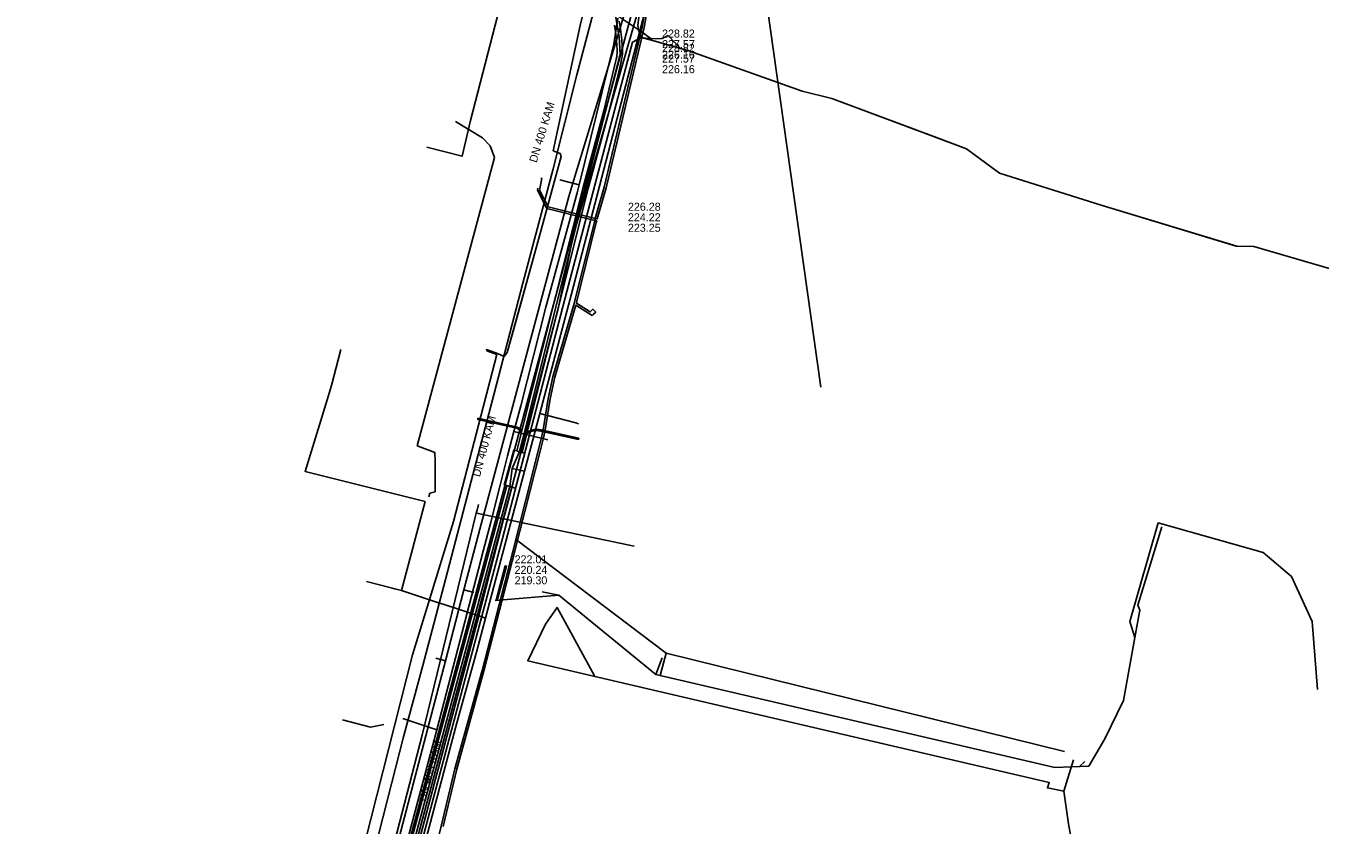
# Model space of a CAD drawing. Extents: x -600309 to -598967, y -1161267 to -1160292.
# Drawn here: x -600090.8 to -599961.4, y -1161074.5 to -1160994.7 of the extents above; entities that cross this region are included whole.
import ezdxf

# ---------------------------------------------------------------- set-up
doc = ezdxf.new("R2010")
doc.units = 0
for name, color, linetype in [('Vrstva 1', 7, 'Continuous'), ('Vrstva 10', 7, 'Continuous'), ('Vrstva 12', 7, 'Continuous'), ('Vrstva 13', 7, 'Continuous'), ('Vrstva 14', 7, 'Continuous'), ('Vrstva 19', 7, 'Continuous'), ('Vrstva 3', 7, 'Continuous'), ('Vrstva 42', 7, 'Continuous'), ('Vrstva 51', 7, 'Continuous'), ('Vrstva 55', 7, 'Continuous'), ('Vrstva 58', 7, 'Continuous'), ('Vrstva 9', 7, 'Continuous')]:
    doc.layers.add(name, color=color, linetype=linetype)

msp = doc.modelspace()

# ---------------------------------------------------------------- linework, layer by layer
at = {"layer": 'Vrstva 1'}
for p, q in [((-600043.85, -1161052.08), (-600037.48, -1161051.56)), ((-600027.14, -1161057.81), (-600027.79, -1161059.49)), ((-599984.91, -1161068.16), (-599985.46, -1161068.69))]:
    msp.add_line(p, q, dxfattribs=at)
for points in [[(-599977.21, -1161044.71), (-599979.61, -1161052.56), (-599979.39, -1161053.04), (-599979.88, -1161055.77), (-599981.03, -1161062.08), (-599982.9, -1161065.91), (-599984.5, -1161068.63), (-599987.88, -1161068.78)], [(-599977.56, -1161044.31), (-599980.39, -1161054.17), (-599979.88, -1161055.77)], [(-599977.56, -1161044.31), (-599967.08, -1161047.29), (-599964.22, -1161049.69), (-599962.16, -1161054.18), (-599961.65, -1161060.96)], [(-600041.81, -1161045.97), (-600026.74, -1161057.33)], [(-599987.88, -1161068.78), (-600027.79, -1161059.49), (-600037.48, -1161051.56), (-600039.16, -1161051.22)], [(-599986.93, -1161067.18), (-600026.74, -1161057.33), (-600027.35, -1161059.59)]]:
    msp.add_lwpolyline(points, dxfattribs=at)
at = {"layer": 'Vrstva 10'}
for points in [[(-600031.44, -1160994.21), (-600031.31, -1160995.01), (-600031.24, -1160995.56), (-600031.19, -1160996.08), (-600031.14, -1160996.71), (-600031.12, -1160997.09), (-600031.12, -1160997.45), (-600031.15, -1160997.79), (-600031.2, -1160998.05), (-600031.28, -1160998.41), (-600031.49, -1160999.26), (-600032.49, -1161003.31), (-600034.56, -1161010.94), (-600040.65, -1161035.27)], [(-600041.18, -1161035.11), (-600035.05, -1161010.81), (-600032.99, -1161003.18), (-600031.73, -1160998), (-600031.69, -1160997.79), (-600031.67, -1160997.61), (-600031.65, -1160997.4), (-600031.65, -1160997.12), (-600031.68, -1160996.59), (-600031.75, -1160995.86), (-600031.82, -1160995.23), (-600031.91, -1160994.6)], [(-600041.22, -1161035.27), (-600041.29, -1161035.17), (-600041.38, -1161035.07), (-600041.47, -1161034.99), (-600041.57, -1161034.93), (-600041.68, -1161034.88), (-600041.83, -1161034.84), (-600045.59, -1161034), (-600045.56, -1161033.88), (-600041.76, -1161034.73), (-600041.67, -1161034.76), (-600041.57, -1161034.8), (-600041.47, -1161034.85), (-600041.37, -1161034.92), (-600041.29, -1161034.99), (-600041.23, -1161035.05), (-600041.18, -1161035.11)], [(-600041.22, -1161035.27), (-600041.69, -1161037.14)], [(-600041.18, -1161035.11), (-600041.22, -1161035.27)], [(-600040.69, -1161035.45), (-600041.15, -1161037.29)], [(-600040.65, -1161035.27), (-600040.56, -1161035.22), (-600040.49, -1161035.18), (-600040.36, -1161035.12), (-600040.26, -1161035.08), (-600040.11, -1161035.04), (-600039.97, -1161035.01), (-600039.78, -1161035), (-600039.61, -1161035), (-600039.44, -1161035.01), (-600039.26, -1161035.05), (-600035.48, -1161035.88), (-600035.5, -1161036), (-600039.28, -1161035.17), (-600039.5, -1161035.13), (-600039.65, -1161035.11), (-600039.81, -1161035.12), (-600039.95, -1161035.13), (-600040.1, -1161035.16), (-600040.24, -1161035.2), (-600040.36, -1161035.25), (-600040.49, -1161035.32), (-600040.63, -1161035.4), (-600040.69, -1161035.45)], [(-600040.65, -1161035.27), (-600040.69, -1161035.45)], [(-600042.69, -1161040.61), (-600042.93, -1161040.55), (-600041.98, -1161037.06), (-600041.69, -1161037.14)], [(-600041.15, -1161037.29), (-600040.87, -1161037.36), (-600041.82, -1161040.85), (-600042.17, -1161040.75)], [(-600041.69, -1161037.14), (-600041.15, -1161037.29)], [(-600042.69, -1161040.61), (-600057.36, -1161095.18)], [(-600056.03, -1161092.25), (-600042.17, -1161040.75)], [(-600042.17, -1161040.75), (-600042.69, -1161040.61)]]:
    msp.add_lwpolyline(points, dxfattribs=at)
at = {"layer": 'Vrstva 12'}
for points in [[(-600043.68, -1160978.69), (-600042.2, -1160978.63), (-600040.08, -1160980.15), (-600037.91, -1160982.16), (-600035.99, -1160984.33), (-600034.76, -1160986.23), (-600033.32, -1160988.83), (-600032.31, -1160991.57), (-600031.79, -1160993.86), (-600031.46, -1160995.79), (-600031.35, -1160997.53), (-600034.77, -1161010.79), (-600040.91, -1161035.28)], [(-600043.68, -1160978.69), (-600043.44, -1160979.07), (-600042.24, -1160979.5), (-600041.12, -1160980.24), (-600040.61, -1160980.8), (-600040.56, -1160981.37), (-600041.37, -1160986.58), (-600041.69, -1160987.52), (-600041.65, -1160988.13), (-600041.43, -1160988.67), (-600040.85, -1160989.04), (-600038.62, -1160989.87), (-600036.42, -1160990.73), (-600035.34, -1160991.15), (-600029.24, -1160995.25), (-600028.25, -1160995.97)], [(-600026.4, -1160984.11), (-600029.09, -1160994.06), (-600036.22, -1161021.44), (-600039.39, -1161033.4)], [(-600029.65, -1160984.05), (-600029.66, -1160993.48), (-600036.06, -1161015.67)], [(-600059.1, -1161105.42), (-600057.33, -1161099.71), (-600052.22, -1161080.05), (-600043.12, -1161045.88), (-600036.84, -1161021.84), (-600030.11, -1160996.32), (-600029.25, -1160995.86), (-600029.2, -1160995.83), (-600029.06, -1160995.87)], [(-600029.06, -1160995.87), (-600028.25, -1160995.97)], [(-600029.06, -1160995.87), (-600027.64, -1160996.29)], [(-600028.25, -1160995.97), (-600027.14, -1160995.93), (-600026.55, -1160995.65)], [(-600027.64, -1160996.29), (-600025.31, -1160996.96)], [(-600026.55, -1160995.65), (-600025.31, -1160996.96)], [(-600025.31, -1160996.96), (-600024.49, -1160997.19), (-600013.15, -1161001.19), (-600010.18, -1161001.93), (-600000, -1161005.73)], [(-600000, -1161005.73), (-599996.73, -1161006.95), (-599993.43, -1161009.4), (-599983.25, -1161012.6), (-599969.78, -1161016.68), (-599967.99, -1161016.73), (-599951.06, -1161021.65)], [(-600036.06, -1161015.67), (-600037.52, -1161022.79)], [(-600037.52, -1161022.79), (-600040.21, -1161033.19), (-600041.71, -1161039)], [(-600059.26, -1161027.01), (-600060.19, -1161030.62), (-600060.19, -1161030.62)], [(-600060.19, -1161030.62), (-600060.64, -1161032.04)], [(-600060.64, -1161032.04), (-600062.85, -1161039.19), (-600050.85, -1161042.19), (-600053.22, -1161051.07)], [(-600039.39, -1161033.4), (-600040.92, -1161039.17)], [(-600039.39, -1161033.4), (-600035.79, -1161034.35), (-600035.5, -1161034.42)], [(-600040.91, -1161035.28), (-600040.95, -1161035.43), (-600041.42, -1161037.21), (-600042.14, -1161038.9)], [(-600042.14, -1161038.9), (-600042.37, -1161040.7), (-600056.37, -1161092.5)], [(-600040.92, -1161039.17), (-600044.4, -1161052.31)], [(-600042.91, -1161043.6), (-600041.71, -1161039)], [(-600041.71, -1161039), (-600042.14, -1161038.9)], [(-600040.92, -1161039.17), (-600041.71, -1161039)], [(-600045.49, -1161053.6), (-600042.91, -1161043.6)], [(-600053.22, -1161051.07), (-600056.71, -1161050.2)], [(-600053.22, -1161051.07), (-600054.18, -1161050.84)], [(-600049.41, -1161052.34), (-600053.22, -1161051.07)], [(-600045.49, -1161053.6), (-600049.04, -1161052.46), (-600049.41, -1161052.34)], [(-600044.4, -1161052.31), (-600044.81, -1161053.86)], [(-600046.41, -1161057.16), (-600045.49, -1161053.6)], [(-600044.81, -1161053.86), (-600045.23, -1161053.68), (-600045.49, -1161053.6)], [(-599986.99, -1161071.14), (-599988.63, -1161070.8), (-599988.45, -1161070.27), (-600040.59, -1161058.11), (-600038.8, -1161054.44), (-600037.66, -1161052.78), (-600033.92, -1161059.61)], [(-600044.81, -1161053.86), (-600045.71, -1161057.24)], [(-600057.04, -1161097.08), (-600056.59, -1161095.37), (-600052.51, -1161080.09), (-600046.41, -1161057.16)], [(-600045.71, -1161057.24), (-600047.69, -1161064.29)], [(-600047.69, -1161064.29), (-600050.88, -1161076.37)], [(-599993.43, -1161098.21), (-599989.39, -1161096.36), (-599989.95, -1161091.34), (-599988.9, -1161085.87), (-599985.83, -1161078.22), (-599986.53, -1161074.4), (-599986.99, -1161071.14), (-599986.04, -1161068.01)]]:
    msp.add_lwpolyline(points, dxfattribs=at)
at = {"layer": 'Vrstva 13'}
msp.add_line((-600059.09, -1161064.01), (-600056.3, -1161064.75), dxfattribs=at)
for points in [[(-600045.1, -1161005.86), (-600047.82, -1161004.25)], [(-600044.34, -1161006.65), (-600045.1, -1161005.86)], [(-600043.92, -1161007.82), (-600044.34, -1161006.65)], [(-600051.64, -1161036.63), (-600043.92, -1161007.82)], [(-600050.3, -1161037.14), (-600051.64, -1161036.63)], [(-600049.85, -1161037.9), (-600049.86, -1161037.56), (-600049.87, -1161037.3), (-600049.87, -1161037.3), (-600050.3, -1161037.14)], [(-600049.85, -1161041.23), (-600049.85, -1161037.9)], [(-600050.48, -1161041.73), (-600050.37, -1161041.36)], [(-600049.85, -1161041.23), (-600050.37, -1161041.36)], [(-600056.89, -1161087.82), (-600051.15, -1161065.54), (-600045.73, -1161043.35), (-600045.64, -1161043.05), (-600045.52, -1161042.51)], [(-600045.73, -1161043.35), (-600045.54, -1161043.38), (-600029.94, -1161046.64)], [(-600054.97, -1161064.46), (-600056.3, -1161064.75)]]:
    msp.add_lwpolyline(points, dxfattribs=at)
at = {"layer": 'Vrstva 14'}
msp.add_lwpolyline([(-600016.69, -1160992.47), (-600011.3, -1161030.79)], dxfattribs=at)
at = {"layer": 'Vrstva 19'}
for points in [[(-600031.59, -1160993.91), (-600031.97, -1160996.52), (-600035.46, -1161010.57), (-600035.64, -1161011.35), (-600036.36, -1161013.92), (-600038.78, -1161022.78), (-600041.29, -1161032.64), (-600041.96, -1161035.19), (-600042.6, -1161037.64), (-600043.33, -1161040.55), (-600044.27, -1161044.26), (-600045.03, -1161047.16), (-600049.68, -1161065), (-600055.94, -1161088.51), (-600056.64, -1161091.12), (-600056.71, -1161091.4), (-600058.64, -1161091.06), (-600058.68, -1161091.18), (-600060.5, -1161096.9), (-600064.35, -1161107.29), (-600065.37, -1161110.11), (-600066, -1161111.68)], [(-600035.46, -1161010.57), (-600037.39, -1161010.07)], [(-600041.96, -1161035.19), (-600038.59, -1161036.03)], [(-600049.68, -1161065), (-600053.07, -1161063.88)]]:
    msp.add_lwpolyline(points, dxfattribs=at)
at = {"layer": 'Vrstva 3'}
msp.add_lwpolyline([(-600042.83, -1161048.61), (-600042.7, -1161048.64), (-600043.63, -1161052.08), (-600043.73, -1161052.05)], close=True, dxfattribs=at)
at = {"layer": 'Vrstva 42'}
for points in [[(-600055.24, -1161096.36), (-600051.73, -1161084.91), (-600049.24, -1161074.61), (-600047.87, -1161068.89), (-600045.15, -1161059.06), (-600042.05, -1161047.06), (-600039.55, -1161037.13), (-600039.22, -1161035.81), (-600039.06, -1161035.03), (-600038.54, -1161031.92), (-600038.08, -1161029.73), (-600035.93, -1161022.41), (-600033.88, -1161014.11), (-600033.86, -1161014.01), (-600033.83, -1161013.92), (-600032.94, -1161010.81), (-600029.15, -1160994.81), (-600028.25, -1160989.71), (-600028.21, -1160989.2), (-600028.27, -1160988.65)], [(-600039.28, -1161009.91), (-600039.19, -1161009.93), (-600039.4, -1161011.08), (-600038.54, -1161012.76), (-600033.83, -1161013.92), (-600033.73, -1161013.94), (-600033.63, -1161013.97), (-600032.75, -1161010.86), (-600028.95, -1160994.85), (-600028.06, -1160989.73), (-600028.01, -1160989.22), (-600028.07, -1160988.65)], [(-600049.05, -1161074.66), (-600047.67, -1161068.94), (-600044.96, -1161059.11), (-600041.86, -1161047.11), (-600039.36, -1161037.18), (-600039.02, -1161035.85), (-600038.86, -1161035.06), (-600038.35, -1161031.95), (-600037.88, -1161029.78), (-600035.78, -1161022.59), (-600034.41, -1161023.44), (-600034.14, -1161023.61), (-600034.04, -1161023.51), (-600033.79, -1161023.28), (-600033.93, -1161023.13), (-600034.07, -1161022.99), (-600034.24, -1161023.15), (-600034.34, -1161023.25), (-600035.72, -1161022.39), (-600035.71, -1161022.33), (-600033.73, -1161014.33), (-600033.68, -1161014.16), (-600033.78, -1161014.13), (-600033.88, -1161014.11), (-600038.68, -1161012.93), (-600039.61, -1161011.11), (-600039.57, -1161010.88)]]:
    msp.add_lwpolyline(points, dxfattribs=at)
at = {"layer": 'Vrstva 51'}
for points in [[(-600029.2, -1160995.83), (-600029.51, -1160995.11), (-600029.59, -1160994.65), (-600028.77, -1160988.2), (-600028.66, -1160978.14), (-600028.77, -1160969.29), (-600028.68, -1160967.03), (-600026.93, -1160957.82), (-600026.25, -1160954.04), (-600025.05, -1160948.56), (-600024.5, -1160945.47), (-600024.26, -1160944.09), (-600028.12, -1160937.72), (-600028.59, -1160929), (-600028.46, -1160923.79), (-600030.09, -1160909.34), (-600032.92, -1160903.21), (-600033.96, -1160900.94), (-600034.27, -1160900.28), (-600035.69, -1160892.55), (-600036.68, -1160890.87), (-600047.34, -1160884.01), (-600061.13, -1160875.61)], [(-600082.03, -1161147.96), (-600081.62, -1161147.73), (-600079.93, -1161146.17), (-600077.78, -1161145.35), (-600052.77, -1161077.44), (-600026.64, -1160980.21), (-600026.63, -1160980.21), (-600026.58, -1160979.42), (-600026.54, -1160978.19)], [(-600041.11, -1160987.08), (-600042.11, -1160987.88), (-600046.3, -1161004.12), (-600047.15, -1161007.71), (-600050.68, -1161006.79)], [(-600029.2, -1160995.83), (-600030.11, -1160996.32), (-600036.84, -1161021.84), (-600043.12, -1161045.88), (-600052.22, -1161080.05), (-600057.33, -1161099.71), (-600059.1, -1161105.42)], [(-600028.44, -1160996.05), (-600029.2, -1160995.83)], [(-600027.63, -1160996.29), (-600027.64, -1160996.29), (-600028.44, -1160996.05)], [(-599886.68, -1161042.01), (-599887.65, -1161042.44), (-599889.41, -1161042.88), (-599891.52, -1161042.59), (-599895.29, -1161041.64), (-599896.78, -1161039.59), (-599897.74, -1161038.98), (-599930.76, -1161027.72), (-599938.04, -1161025.55), (-599939.85, -1161024.7), (-599941.18, -1161024.08), (-599949.48, -1161022.12), (-599949.72, -1161022.06), (-599951.06, -1161021.65), (-599967.99, -1161016.73), (-599969.71, -1161016.68), (-599983.25, -1161012.6), (-599993.43, -1161009.4), (-599996.73, -1161006.95), (-600010.18, -1161001.93), (-600013.15, -1161001.19), (-600024.49, -1160997.19), (-600027.63, -1160996.29)]]:
    msp.add_lwpolyline(points, dxfattribs=at)
at = {"layer": 'Vrstva 55'}
for points in [[(-600043.78, -1160985.28), (-600040.95, -1160986.49), (-600037.18, -1160987.83), (-600035.54, -1160988.77), (-600034.37, -1160990.18), (-600034.6, -1160991.59), (-600035.36, -1160994.63), (-600038.04, -1161007.18)], [(-600044.72, -1161027.02), (-600044.61, -1161027.03), (-600043.62, -1161027.4), (-600042.93, -1161027.7), (-600042.65, -1161027.32), (-600039.24, -1161015.07), (-600037.25, -1161007.74), (-600037.34, -1161007.43), (-600038.04, -1161007.18)], [(-600043.66, -1161027.52), (-600044.67, -1161027.13), (-600044.72, -1161027.02), (-600044.61, -1161027.03), (-600043.62, -1161027.4), (-600042.93, -1161027.7), (-600042.65, -1161027.32), (-600041.92, -1161024.7), (-600039.24, -1161015.07), (-600037.25, -1161007.74), (-600037.34, -1161007.43), (-600038.04, -1161007.18)], [(-600057.48, -1161078.69), (-600056.26, -1161073.93), (-600052.1, -1161057.5), (-600048.02, -1161044.19), (-600043.66, -1161027.52)], [(-600044.72, -1161027.02), (-600044.67, -1161027.13), (-600043.66, -1161027.52)]]:
    msp.add_lwpolyline(points, dxfattribs=at)
at = {"layer": 'Vrstva 58'}
for points in [[(-600029.21, -1160995.84), (-600029.51, -1160995.11), (-600029.59, -1160994.65), (-600028.77, -1160988.2), (-600028.66, -1160978.14), (-600028.77, -1160969.29), (-600028.68, -1160967.03), (-600026.93, -1160957.82), (-600026.25, -1160954.04), (-600025.05, -1160948.56), (-600024.5, -1160945.47), (-600024.26, -1160944.09), (-600028.12, -1160937.72), (-600028.59, -1160929), (-600028.46, -1160923.79), (-600030.09, -1160909.34), (-600032.92, -1160903.21), (-600033.96, -1160900.94), (-600034.27, -1160900.28), (-600035.69, -1160892.55), (-600036.68, -1160890.87), (-600047.34, -1160884.01), (-600061.13, -1160875.61)], [(-600033.74, -1160992.27), (-600035.69, -1160999.58), (-600038.05, -1161008.98), (-600041.07, -1161020.39), (-600043.94, -1161031.42), (-600046.23, -1161040.17), (-600048.81, -1161049.98), (-600051.07, -1161058.58), (-600053.01, -1161065.7), (-600055.83, -1161076.8)], [(-600027.63, -1160996.29), (-600029.2, -1160995.83), (-600029.66, -1160996.07), (-600030.11, -1160996.32), (-600036.84, -1161021.84), (-600043.12, -1161045.88), (-600052.22, -1161080.05), (-600057.33, -1161099.71), (-600059.1, -1161105.42), (-600059.99, -1161108.3), (-600061.48, -1161110.47), (-600071.8, -1161125.57), (-600082.77, -1161141.62), (-600082.77, -1161141.62), (-600084.31, -1161147.58), (-600084.38, -1161147.84), (-600085, -1161150.28), (-600087.29, -1161155.08), (-600087.87, -1161156.15), (-600087.87, -1161156.15), (-600090.76, -1161162.78), (-599998.18, -1161206.22), (-599999.78, -1161209.62), (-599877.43, -1161267.03)], [(-600027.63, -1160996.29), (-600024.49, -1160997.19), (-600013.15, -1161001.19), (-600010.18, -1161001.93), (-599996.73, -1161006.95), (-599993.43, -1161009.4), (-599983.25, -1161012.6), (-599969.71, -1161016.68), (-599967.99, -1161016.73), (-599951.06, -1161021.65)]]:
    msp.add_lwpolyline(points, dxfattribs=at)
at = {"layer": 'Vrstva 9'}
for p, q in [((-600036.49, -1161011.72), (-600045.37, -1161044.97)), ((-600045.99, -1161051.28), (-600046.96, -1161051.03)), ((-600049.78, -1161057.85), (-600048.81, -1161058.1))]:
    msp.add_line(p, q, dxfattribs=at)
for points in [[(-600030.75, -1160992.91), (-600035.88, -1161009.72), (-600036.49, -1161011.72)], [(-600045.37, -1161044.97), (-600046.96, -1161051.03), (-600048.81, -1161058.1), (-600055.41, -1161083.26), (-600057.31, -1161090.5), (-600057.93, -1161092.83)]]:
    msp.add_lwpolyline(points, dxfattribs=at)

# ---------------------------------------------------------------- texts
at = {"layer": 'Vrstva 12'}
for s, p in [('228.82', (-600027.16, -1160995.85)), ('227.57', (-600027.16, -1160996.91)), ('228.82', (-600027.16, -1160997.3)), ('226.16', (-600027.16, -1160997.96)), ('227.57', (-600027.16, -1160998.35)), ('226.16', (-600027.16, -1160999.41)), ('226.28', (-600030.57, -1161013.15)), ('224.22', (-600030.57, -1161014.2)), ('223.25', (-600030.57, -1161015.25)), ('222.01', (-600041.9, -1161048.37)), ('220.24', (-600041.9, -1161049.42)), ('219.30', (-600041.9, -1161050.47))]:
    msp.add_text(s, height=0.8, dxfattribs=at).set_placement(p)
for rotation, p in [(73.0521, (-600039.7, -1161008.4)), (75.0575, (-600045.37, -1161039.79)), (75.2294, (-600050.79, -1161072.21))]:
    msp.add_text('DN 400 KAM', height=0.8, rotation=rotation, dxfattribs=at).set_placement(p)

doc.saveas('drawing.dxf')
